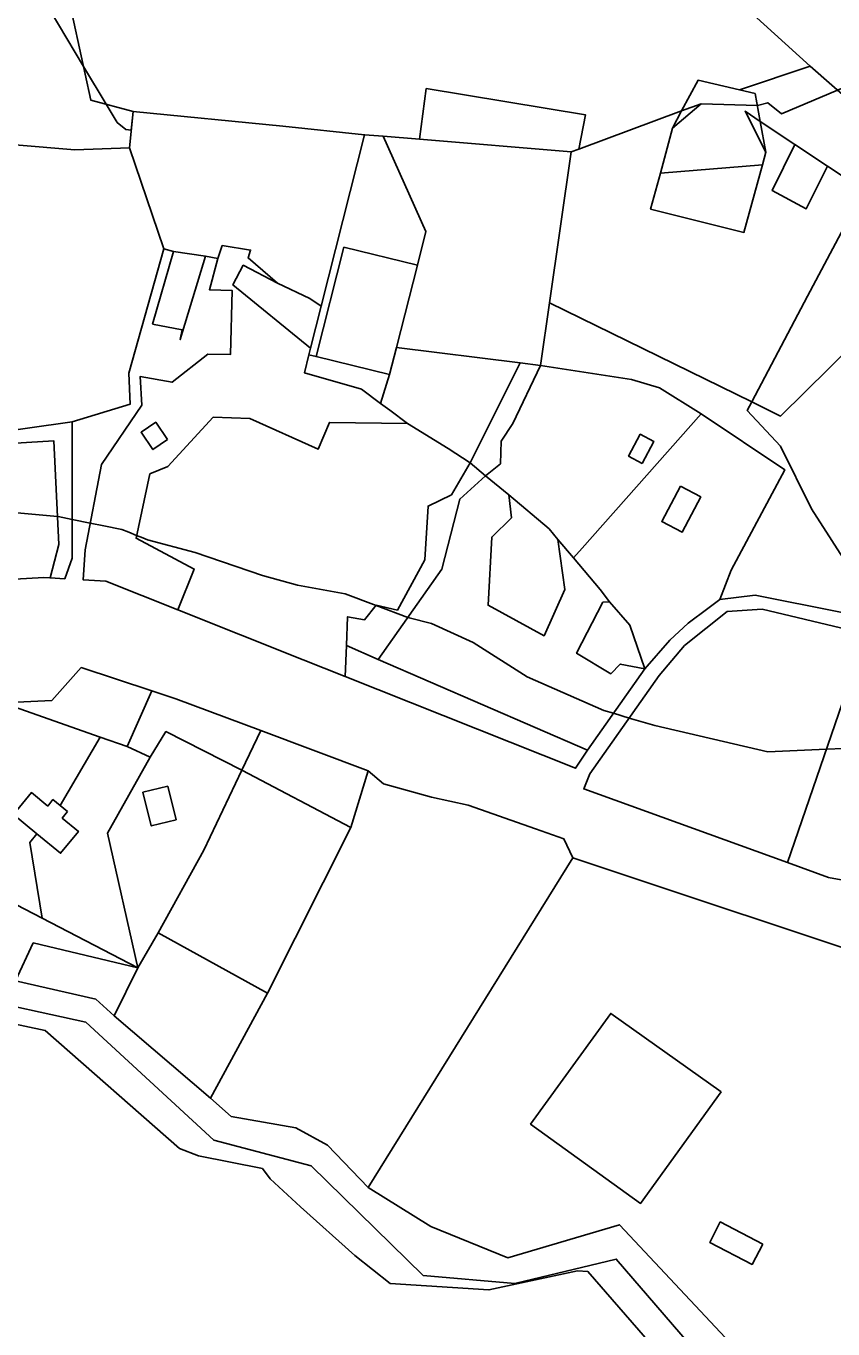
# Model space of a CAD drawing. Extents: x -477304 to -465429, y -1159113 to -1149210.
# Drawn here: x -467697.1 to -467482.7, y -1153148.8 to -1152802.5 of the extents above; entities that cross this region are included whole.
import ezdxf

# ---------------------------------------------------------------- set-up
doc = ezdxf.new("R2010")
doc.units = 0
for name, color, linetype in [('BPEJ_s', 7, 'Continuous'), ('orna_s', 7, 'Continuous'), ('PUPFL_s', 7, 'Continuous'), ('trav_porost_s', 7, 'Continuous'), ('voda_s', 7, 'Continuous')]:
    doc.layers.add(name, color=color, linetype=linetype)

msp = doc.modelspace()

# ---------------------------------------------------------------- linework, layer by layer
at = {"layer": 'BPEJ_s'}
for points in [[(-467700.49, -1152762.93), (-467693.76, -1152787.43), (-467690.73, -1152798.44), (-467681.81, -1152813.31), (-467675.79, -1152823.34), (-467672.91, -1152828.13), (-467670.58, -1152830.04), (-467669.85, -1152830.14), (-467669.18, -1152830.23), (-467668.66, -1152825.26), (-467628.86, -1152829.11), (-467607.13, -1152831.42), (-467602.18, -1152831.83), (-467592.52, -1152832.63), (-467552.25, -1152835.98), (-467550.17, -1152835.23), (-467522.9, -1152825.1), (-467517.7, -1152823.17), (-467502.74, -1152823.65), (-467500, -1152822.91), (-467496.36, -1152825.87), (-467481.42, -1152819.6), (-467473.15, -1152816.14), (-467408, -1152847.09)], [(-467690.73, -1152798.44), (-467681.81, -1152813.31), (-467675.79, -1152823.34), (-467672.91, -1152828.13), (-467670.58, -1152830.04), (-467669.85, -1152830.14), (-467669.18, -1152830.23), (-467668.66, -1152825.26), (-467628.86, -1152829.11), (-467607.13, -1152831.42), (-467602.18, -1152831.83), (-467592.52, -1152832.63), (-467552.25, -1152835.98), (-467550.17, -1152835.23), (-467522.9, -1152825.1), (-467517.7, -1152823.17), (-467502.74, -1152823.65), (-467500, -1152822.91), (-467496.36, -1152825.87), (-467481.42, -1152819.6)], [(-467475.34, -1152994.39), (-467484.4, -1152994.76), (-467500, -1152995.4), (-467529.96, -1152988.48), (-467536.79, -1152986.45), (-467541, -1152985.2), (-467543.54, -1152984.45), (-467563.9, -1152975.54), (-467578.32, -1152966.42), (-467589.35, -1152961.33), (-467595.29, -1152959.85), (-467595.5, -1152959.77), (-467595.64, -1152959.71), (-467604.08, -1152956.55), (-467612.26, -1152953.48), (-467624.98, -1152951.15), (-467634.31, -1152948.6), (-467652.13, -1152942.45), (-467664.85, -1152939.06), (-467666.04, -1152938.58), (-467667.72, -1152937.9), (-467669.76, -1152937.07), (-467671.64, -1152936.3), (-467676.48, -1152935.34), (-467680.07, -1152934.62), (-467684.83, -1152933.67), (-467688.61, -1152932.91), (-467688.75, -1152932.9), (-467700.49, -1152931.85)], [(-467700.49, -1152931.85), (-467688.75, -1152932.9), (-467688.61, -1152932.91), (-467684.83, -1152933.67), (-467680.07, -1152934.62), (-467676.48, -1152935.34), (-467671.64, -1152936.3), (-467669.76, -1152937.07), (-467667.72, -1152937.9), (-467666.04, -1152938.58), (-467664.85, -1152939.06), (-467652.13, -1152942.45), (-467634.31, -1152948.6), (-467624.98, -1152951.15), (-467612.26, -1152953.48), (-467604.08, -1152956.55), (-467595.64, -1152959.71), (-467595.5, -1152959.77), (-467595.29, -1152959.85), (-467589.35, -1152961.33), (-467578.32, -1152966.42), (-467563.9, -1152975.54), (-467543.54, -1152984.45), (-467541, -1152985.2), (-467536.79, -1152986.45)], [(-467536.79, -1152986.45), (-467529.96, -1152988.48), (-467500, -1152995.4), (-467484.4, -1152994.76), (-467475.34, -1152994.39), (-467450.01, -1152990.7), (-467442.55, -1152989.61), (-467424.56, -1152986.99), (-467420.35, -1152986.38), (-467404.77, -1152984.11), (-467389.47, -1152979.12), (-467388.24, -1152978.72), (-467388.06, -1152978.62), (-467387.74, -1152978.45), (-467385.82, -1152977.37), (-467378.44, -1152973.24), (-467372.51, -1152969.92), (-467368.93, -1152967.92), (-467363.4, -1152964.82), (-467362.23, -1152964.17), (-467351.96, -1152958.78), (-467299.6, -1152931.3)], [(-467511.3, -1153175.55), (-467547.78, -1153133.55), (-467550.53, -1153133.34), (-467574.08, -1153138.43), (-467600.38, -1153136.73), (-467609.71, -1153129.31), (-467624.13, -1153116.37), (-467632.19, -1153108.95), (-467634.31, -1153106.19), (-467651.28, -1153102.8), (-467656.37, -1153100.89), (-467692, -1153069.5), (-467720.85, -1153063.35)], [(-467511.3, -1153175.55), (-467547.78, -1153133.55), (-467550.53, -1153133.34), (-467574.08, -1153138.43), (-467600.38, -1153136.73), (-467609.71, -1153129.31), (-467624.13, -1153116.37), (-467632.19, -1153108.95), (-467634.31, -1153106.19), (-467651.28, -1153102.8), (-467656.37, -1153100.89), (-467692, -1153069.5), (-467720.85, -1153063.35)]]:
    msp.add_lwpolyline(points, dxfattribs=at)
at = {"layer": 'orna_s'}
for points in [[(-467602.18, -1152831.83), (-467592.52, -1152832.63), (-467552.25, -1152835.98), (-467557.99, -1152876.13), (-467560.36, -1152892.72), (-467565.79, -1152892.05), (-467598.66, -1152887.98), (-467593.11, -1152866.07), (-467590.86, -1152857.18)], [(-467600.47, -1152904.64), (-467602.87, -1152902.85), (-467600.48, -1152895.15), (-467598.66, -1152887.98), (-467565.79, -1152892.05), (-467579.06, -1152918.59), (-467584.94, -1152914.83), (-467595.7, -1152908.2)]]:
    msp.add_lwpolyline(points, close=True, dxfattribs=at)
at = {"layer": 'PUPFL_s'}
for points in [[(-467703.77, -1152604.47), (-467687.76, -1152608.38), (-467548.95, -1152763.82), (-467520, -1152784.8), (-467488.74, -1152813.17), (-467507.46, -1152819.52), (-467518.51, -1152816.93), (-467522.9, -1152825.1), (-467550.17, -1152835.23), (-467548.41, -1152826.16), (-467590.75, -1152819.18), (-467592.52, -1152832.63), (-467602.18, -1152831.83), (-467607.13, -1152831.42), (-467628.86, -1152829.11), (-467668.66, -1152825.26), (-467679.86, -1152822.25), (-467685.91, -1152794.48), (-467698.49, -1152783.17)], [(-467712.04, -1153060.58), (-467681.22, -1153067.3), (-467647.17, -1153098.66), (-467621.31, -1153105.49), (-467591.53, -1153134.63), (-467567.21, -1153136.7), (-467540.25, -1153130.23), (-467502.04, -1153174.65), (-467440, -1153176.93), (-467403.03, -1153163.68), (-467398.36, -1153162.37), (-467393.97, -1153162.39), (-467362.92, -1153169.53), (-467341.89, -1153184.2), (-467331.92, -1153186.29), (-467325.82, -1153183.46), (-467313.2, -1153188.88), (-467302.88, -1153202.72), (-467254.42, -1153223.2), (-467263.03, -1153252.11), (-467229.12, -1153279.65), (-467231.74, -1153307.51), (-467225.22, -1153322.47), (-467215.22, -1153331.5)]]:
    msp.add_lwpolyline(points, dxfattribs=at)
for points in [[(-467410.65, -1152867.51), (-467441.03, -1152851.41), (-467454.74, -1152843.89), (-467467.04, -1152832.18), (-467470.73, -1152829), (-467488.74, -1152813.17), (-467520, -1152784.8), (-467548.95, -1152763.82), (-467407.66, -1152831.93), (-467345.68, -1152812.17), (-467353.95, -1152739.2), (-467348.34, -1152732.08), (-467323.47, -1152737.93), (-467297.75, -1152737.08), (-467288.98, -1152726.13), (-467293.57, -1152822.74), (-467304.76, -1152829.68), (-467343.72, -1152835.39), (-467394.99, -1152855.62)], [(-467668.66, -1152825.26), (-467669.66, -1152834.9), (-467684.17, -1152835.46), (-467700.02, -1152834.1), (-467714.83, -1152769.05), (-467708.64, -1152766.08), (-467700.55, -1152754.84), (-467698.9, -1152752.54), (-467701.46, -1152769.3), (-467698.49, -1152783.17), (-467685.91, -1152794.48), (-467679.86, -1152822.25)], [(-467503.31, -1152820.49), (-467507.46, -1152819.52), (-467488.74, -1152813.17), (-467470.73, -1152829), (-467467.04, -1152832.18), (-467474.46, -1152846.19), (-467484.11, -1152839.78), (-467492.77, -1152834.02), (-467501.97, -1152827.9)]]:
    msp.add_lwpolyline(points, close=True, dxfattribs=at)
at = {"layer": 'trav_porost_s'}
for points in [[(-467517.7, -1152823.17), (-467525.34, -1152829.71), (-467522.9, -1152825.1)], [(-467740.32, -1152915.32), (-467774.08, -1152825.69), (-467722.62, -1152832.2), (-467700.02, -1152834.1), (-467684.17, -1152835.46), (-467669.66, -1152834.9), (-467660.47, -1152861.77), (-467669.8, -1152894.83), (-467669.47, -1152903.04), (-467684.83, -1152907.7), (-467733.69, -1152914.68)], [(-467668.66, -1152825.26), (-467628.86, -1152829.11), (-467607.13, -1152831.42), (-467618.68, -1152877.02), (-467621.65, -1152874.93), (-467630.27, -1152870.89), (-467638.12, -1152864.16), (-467637.43, -1152862.08), (-467644.98, -1152860.9), (-467646.12, -1152864.29), (-467649.46, -1152863.71), (-467657.9, -1152862.43), (-467660.47, -1152861.77), (-467669.66, -1152834.9)], [(-467498.82, -1152846.23), (-467489.73, -1152851.11), (-467484.11, -1152839.78), (-467474.46, -1152846.19), (-467475.95, -1152849), (-467489.39, -1152874.33), (-467504.24, -1152902.41), (-467557.99, -1152876.13), (-467552.25, -1152835.98), (-467550.17, -1152835.23), (-467522.9, -1152825.1), (-467525.34, -1152829.71), (-467528.5, -1152841.63), (-467531.12, -1152851.24), (-467506.32, -1152857.38), (-467501.35, -1152839.44), (-467500.46, -1152836.09), (-467501.97, -1152827.9), (-467492.77, -1152834.02)], [(-467501.97, -1152827.9), (-467500.46, -1152836.09), (-467506.02, -1152825.2)], [(-467590.86, -1152857.18), (-467593.11, -1152866.07), (-467612.64, -1152861.32), (-467620.01, -1152890.38), (-467621.95, -1152889.91), (-467621.51, -1152888.16), (-467618.68, -1152877.02), (-467607.13, -1152831.42), (-467602.18, -1152831.83)], [(-467492.77, -1152834.02), (-467484.11, -1152839.78), (-467489.73, -1152851.11), (-467498.82, -1152846.23)], [(-467531.12, -1152851.24), (-467528.5, -1152841.63), (-467501.35, -1152839.44), (-467506.32, -1152857.38)], [(-467451.18, -1152861.42), (-467496.56, -1152906.18), (-467504.24, -1152902.41), (-467489.39, -1152874.33), (-467475.95, -1152849), (-467474.46, -1152846.19)], [(-467419.04, -1152911.04), (-467421.37, -1152919.22), (-467417.44, -1152920.81), (-467418.41, -1152923.53), (-467412.86, -1152926.04), (-467414.59, -1152929.51), (-467444.65, -1152914.1), (-467447.23, -1152919.13), (-467462.45, -1152948.83), (-467471.16, -1152956.33), (-467472.16, -1152956.09), (-467488.38, -1152930.87), (-467496.61, -1152914.23), (-467505.41, -1152904.68), (-467504.24, -1152902.41), (-467496.56, -1152906.18), (-467451.18, -1152861.42), (-467441.03, -1152851.41), (-467410.65, -1152867.51), (-467411.6, -1152869.36), (-467423.7, -1152866.16), (-467435.35, -1152904.97), (-467423.62, -1152909.44)], [(-467664.19, -1152921.57), (-467667.88, -1152938.66), (-467652.43, -1152946.87), (-467656.74, -1152957.7), (-467675.88, -1152950.08), (-467681.94, -1152949.72), (-467681.43, -1152941.71), (-467677.08, -1152919.09), (-467666.37, -1152903.29), (-467666.79, -1152895.69), (-467658.32, -1152897.2), (-467648.79, -1152889.72), (-467642.78, -1152889.87), (-467642.36, -1152872.79), (-467648.37, -1152872.64), (-467646.12, -1152864.29), (-467644.98, -1152860.9), (-467637.43, -1152862.08), (-467638.12, -1152864.16), (-467630.27, -1152870.89), (-467639.38, -1152866.1), (-467642.13, -1152871.34), (-467621.51, -1152888.16), (-467621.95, -1152889.91), (-467623.11, -1152894.7), (-467607.95, -1152899.06), (-467602.87, -1152902.85), (-467600.47, -1152904.64), (-467595.7, -1152908.2), (-467616.5, -1152907.87), (-467619.51, -1152915.01), (-467637.64, -1152906.8), (-467647.38, -1152906.53), (-467659.4, -1152919.63)], [(-467663.54, -1152881.74), (-467657.9, -1152862.43), (-467649.46, -1152863.71), (-467656.12, -1152885.85), (-467655.62, -1152883.24)], [(-467621.65, -1152874.93), (-467618.68, -1152877.02), (-467621.51, -1152888.16), (-467642.13, -1152871.34), (-467639.38, -1152866.1), (-467630.27, -1152870.89)], [(-467560.36, -1152892.72), (-467557.99, -1152876.13), (-467504.24, -1152902.41), (-467505.41, -1152904.68), (-467496.61, -1152914.23), (-467488.38, -1152930.87), (-467472.16, -1152956.09), (-467474.78, -1152958.42), (-467480.63, -1152958.35), (-467503.3, -1152953.82), (-467512.7, -1152954.92), (-467509.66, -1152947.14), (-467495.46, -1152920.48), (-467517.64, -1152905.58), (-467528.73, -1152898.72), (-467536.16, -1152896.48)], [(-467623.11, -1152894.7), (-467621.95, -1152889.91), (-467620.01, -1152890.38), (-467600.48, -1152895.15), (-467602.87, -1152902.85), (-467607.95, -1152899.06)], [(-467567.77, -1152908.14), (-467570.81, -1152912.88), (-467571.03, -1152918.86), (-467575.04, -1152922.11), (-467579.06, -1152918.59), (-467565.79, -1152892.05), (-467560.36, -1152892.72)], [(-467570.81, -1152912.88), (-467567.77, -1152908.14), (-467560.36, -1152892.72), (-467536.16, -1152896.48), (-467528.73, -1152898.72), (-467517.64, -1152905.58), (-467549.32, -1152941.27), (-467551.62, -1152943.86), (-467555.74, -1152938.96), (-467558.12, -1152936.2), (-467568.81, -1152927.1), (-467575.04, -1152922.11), (-467571.03, -1152918.86)], [(-467726.14, -1152915.01), (-467714.69, -1152938.99), (-467715.76, -1152944.56), (-467712.6, -1152950.26), (-467718.08, -1152950.58), (-467726.81, -1152933.03), (-467733.69, -1152914.68), (-467684.83, -1152907.7), (-467684.83, -1152943.94), (-467686.84, -1152949.43), (-467690.73, -1152949.19), (-467688.39, -1152940.31), (-467689.73, -1152912.78)], [(-467619.51, -1152915.01), (-467616.5, -1152907.87), (-467595.7, -1152908.2), (-467584.94, -1152914.83), (-467579.06, -1152918.59), (-467584.05, -1152927.17), (-467590.24, -1152930.1), (-467591.12, -1152944.38), (-467598.4, -1152957.76), (-467604.02, -1152956.48), (-467607.15, -1152960.31), (-467611.65, -1152959.53), (-467611.98, -1152967.17), (-467612.33, -1152975.38), (-467623.43, -1152970.96), (-467656.74, -1152957.7), (-467652.43, -1152946.87), (-467667.88, -1152938.66), (-467664.19, -1152921.57), (-467659.4, -1152919.63), (-467647.38, -1152906.53), (-467637.64, -1152906.8)], [(-467659.48, -1152912.46), (-467662.63, -1152907.84), (-467666.54, -1152910.49), (-467663.4, -1152915.11)], [(-467526.03, -1152965.73), (-467532.64, -1152973.37), (-467536.6, -1152961.77), (-467542.01, -1152955.58), (-467544.52, -1152952.28), (-467551.62, -1152943.86), (-467549.32, -1152941.27), (-467517.64, -1152905.58), (-467495.46, -1152920.48), (-467509.66, -1152947.14), (-467512.7, -1152954.92), (-467515.9, -1152957.34), (-467521.15, -1152961.25)], [(-467533.33, -1152918.77), (-467530.23, -1152912.97), (-467533.87, -1152911.02), (-467536.97, -1152916.82)], [(-467715.76, -1152944.56), (-467714.69, -1152938.99), (-467726.14, -1152915.01), (-467689.73, -1152912.78), (-467688.39, -1152940.31), (-467690.73, -1152949.19), (-467692.42, -1152949.09), (-467712.6, -1152950.26)], [(-467591.12, -1152944.38), (-467590.24, -1152930.1), (-467584.05, -1152927.17), (-467579.06, -1152918.59), (-467575.04, -1152922.11), (-467581.84, -1152928.27), (-467586.61, -1152946.85), (-467603.49, -1152970.89), (-467611.98, -1152967.17), (-467611.65, -1152959.53), (-467607.15, -1152960.31), (-467604.02, -1152956.48), (-467598.4, -1152957.76)], [(-467555.74, -1152938.96), (-467551.62, -1152943.86), (-467544.52, -1152952.28), (-467542.01, -1152955.58), (-467543.8, -1152955.67), (-467550.77, -1152969.25), (-467541.66, -1152974.7), (-467539.19, -1152972.1), (-467532.64, -1152973.37), (-467547.93, -1152995.02), (-467603.49, -1152970.89), (-467586.61, -1152946.85), (-467581.84, -1152928.27), (-467575.04, -1152922.11), (-467568.81, -1152927.1), (-467568.09, -1152933.28), (-467573.33, -1152938.36), (-467574.3, -1152956.48), (-467559.41, -1152964.57), (-467553.88, -1152952.31)], [(-467523.19, -1152924.84), (-467528.14, -1152934.25), (-467522.73, -1152937.09), (-467517.78, -1152927.68)], [(-467574.3, -1152956.48), (-467573.33, -1152938.36), (-467568.09, -1152933.28), (-467568.81, -1152927.1), (-467558.12, -1152936.2), (-467555.74, -1152938.96), (-467553.88, -1152952.31), (-467559.41, -1152964.57)], [(-467550.77, -1152969.25), (-467543.8, -1152955.67), (-467542.01, -1152955.58), (-467536.6, -1152961.77), (-467532.64, -1152973.37), (-467539.19, -1152972.1), (-467541.66, -1152974.7)], [(-467478.24, -1152976.88), (-467494.77, -1153024.83), (-467548.89, -1153005.29), (-467547.26, -1153001.3), (-467528.82, -1152975.14), (-467522.15, -1152967.18), (-467510.77, -1152958.18), (-467501.45, -1152957.52), (-467478.82, -1152962.88), (-467473.44, -1152962.93)], [(-467612.33, -1152975.38), (-467611.98, -1152967.17), (-467603.49, -1152970.89), (-467547.93, -1152995.02), (-467551.05, -1152999.79)], [(-467677.4, -1152991.52), (-467703.29, -1152982.38), (-467690.28, -1152981.8), (-467682.47, -1152973.04), (-467663.66, -1152979.24), (-467670.25, -1152994.04)], [(-467447.07, -1152992.14), (-467429.23, -1152998.83), (-467396.9, -1153006.34), (-467400.97, -1153018.88), (-467403.16, -1153020.05), (-467428.23, -1153030.47), (-467456.61, -1153033.78), (-467483.8, -1153028.79), (-467494.77, -1153024.83), (-467478.24, -1152976.88)], [(-467639.75, -1153000.27), (-467659.93, -1152990.04), (-467664.17, -1152996.89), (-467670.25, -1152994.04), (-467663.66, -1152979.24), (-467657.31, -1152981.33), (-467634.68, -1152989.8)], [(-467691.36, -1153009.84), (-467695.69, -1153006.26), (-467700.46, -1153012.1), (-467694.21, -1153017.24), (-467696.11, -1153019.56), (-467692.84, -1153039.64), (-467713.75, -1153028.79), (-467703.29, -1152982.38), (-467677.4, -1152991.52), (-467688.05, -1153009.73), (-467689.98, -1153008.14)], [(-467713.75, -1153028.79), (-467692.84, -1153039.64), (-467667.44, -1153052.83), (-467695.2, -1153046.23), (-467699.88, -1153056.33), (-467777.48, -1153034), (-467768.04, -1152986.08), (-467765.35, -1152985.9), (-467764.97, -1153021.6), (-467738.37, -1153024.83), (-467716.2, -1153027.52)], [(-467662.04, -1153043.52), (-467667.44, -1153052.83), (-467675.51, -1153017.02), (-467664.17, -1152996.89), (-467659.93, -1152990.04), (-467639.75, -1153000.27), (-467649.88, -1153021.59)], [(-467610.79, -1153015.55), (-467639.75, -1153000.27), (-467634.68, -1152989.8), (-467606.16, -1153000.44)], [(-467686.13, -1153011.32), (-467688.05, -1153009.73), (-467677.4, -1152991.52), (-467670.25, -1152994.04), (-467664.17, -1152996.89), (-467675.51, -1153017.02), (-467667.44, -1153052.83), (-467692.84, -1153039.64), (-467696.11, -1153019.56), (-467694.21, -1153017.24), (-467687.96, -1153022.38), (-467683.19, -1153016.58), (-467687.5, -1153013.02)], [(-467662.04, -1153043.52), (-467649.88, -1153021.59), (-467639.75, -1153000.27), (-467610.79, -1153015.55), (-467632.96, -1153059.6)], [(-467632.96, -1153059.6), (-467610.79, -1153015.55), (-467606.16, -1153000.44), (-467602.08, -1153003.9), (-467589.34, -1153007.47), (-467579.61, -1153009.64), (-467561.67, -1153015.94), (-467554.16, -1153018.58), (-467551.77, -1153023.64), (-467606.21, -1153111.18), (-467617, -1153099.95), (-467625.4, -1153095.39), (-467642.58, -1153092.37), (-467648.12, -1153087.5)], [(-467659.43, -1153004.56), (-467666.05, -1153006.19), (-467663.84, -1153015.12), (-467657.25, -1153013.49)], [(-467539.42, -1153121.13), (-467569.06, -1153129.88), (-467589.55, -1153121.58), (-467606.21, -1153111.18), (-467551.77, -1153023.64), (-467460.54, -1153054.02), (-467455.39, -1153064.24), (-467434.07, -1153099.35), (-467404.75, -1153144.44), (-467402.14, -1153148.48), (-467414.52, -1153150.85), (-467418.48, -1153151.89), (-467438.71, -1153169.54), (-467487.96, -1153167.06), (-467501.78, -1153161.2)], [(-467632.96, -1153059.6), (-467648.12, -1153087.5), (-467673.74, -1153065.57), (-467667.44, -1153052.83), (-467662.04, -1153043.52)], [(-467512.4, -1153085.77), (-467541.7, -1153064.97), (-467563, -1153094.35), (-467533.78, -1153115.45)], [(-467501.31, -1153126.27), (-467512.6, -1153120.36), (-467515.37, -1153125.87), (-467504.14, -1153131.67)]]:
    msp.add_lwpolyline(points, close=True, dxfattribs=at)
at = {"layer": 'voda_s'}
for points in [[(-467699.88, -1153056.33), (-467678.57, -1153061.2), (-467673.74, -1153065.57), (-467648.12, -1153087.5), (-467642.58, -1153092.37), (-467625.4, -1153095.39), (-467617, -1153099.95), (-467606.21, -1153111.18), (-467589.55, -1153121.58), (-467569.06, -1153129.88), (-467539.42, -1153121.13), (-467501.78, -1153161.2)], [(-467502.04, -1153174.65), (-467540.25, -1153130.23), (-467567.21, -1153136.7), (-467591.53, -1153134.63), (-467621.31, -1153105.49), (-467647.17, -1153098.66), (-467681.22, -1153067.3), (-467712.04, -1153060.58)]]:
    msp.add_lwpolyline(points, dxfattribs=at)

doc.saveas('drawing.dxf')
